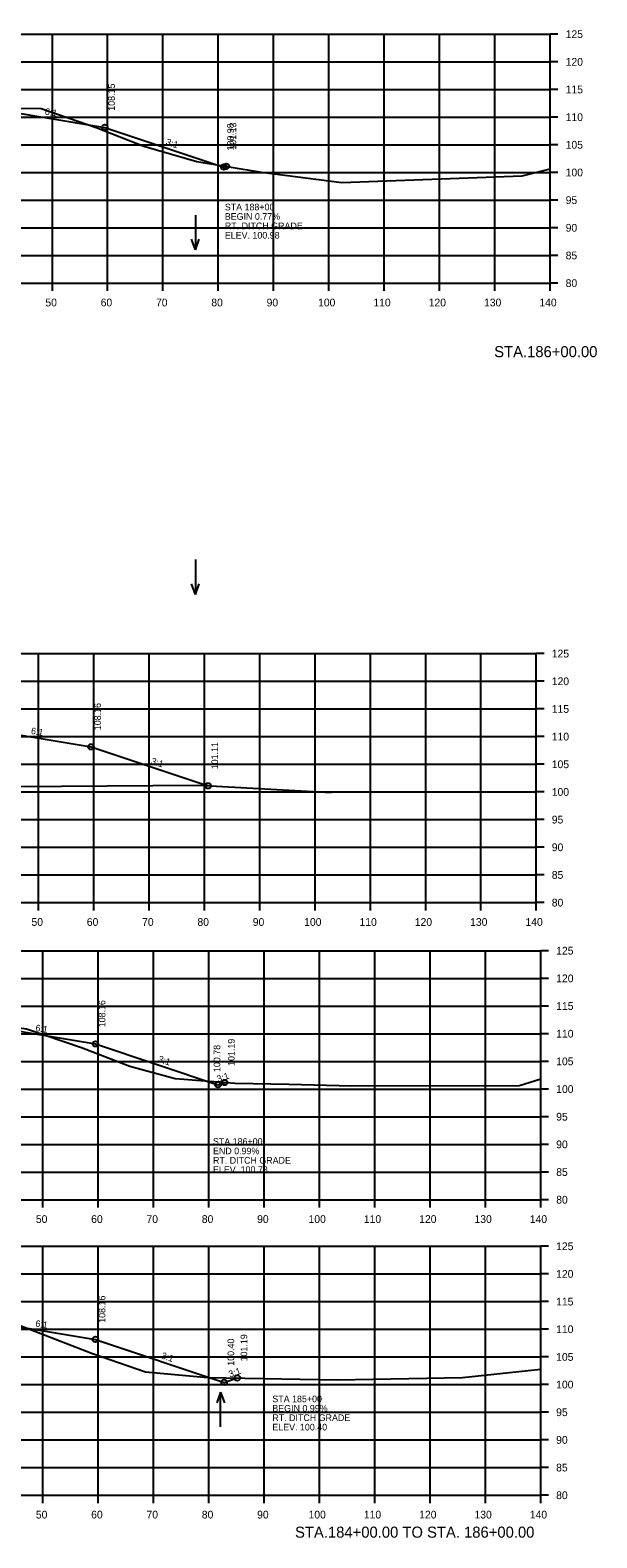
# Model space of a CAD drawing. Extents: x 1175611 to 1176402, y -433344 to -416213.
# Drawn here: x 1176174.7 to 1176277.1, y -426509 to -426236.5 of the extents above; entities that cross this region are included whole.
import ezdxf

# ---------------------------------------------------------------- set-up
doc = ezdxf.new("R2010")
doc.units = 0
doc.layers.add('R_No Plot', color=7, linetype='Continuous')

msp = doc.modelspace()

# ---------------------------------------------------------------- linework, layer by layer
at = {"layer": 'R_No Plot'}
for p, q in [((1175988.69, -426237.27), (1176268.69, -426237.27)), ((1176178.69, -426282.27), (1176178.69, -426237.27)), ((1176188.69, -426282.27), (1176188.69, -426237.27)), ((1176198.69, -426282.27), (1176198.69, -426237.27)), ((1176208.69, -426282.27), (1176208.69, -426237.27)), ((1176218.69, -426282.27), (1176218.69, -426237.27)), ((1176228.69, -426282.27), (1176228.69, -426237.27)), ((1176238.69, -426282.27), (1176238.69, -426237.27)), ((1176248.69, -426282.27), (1176248.69, -426237.27)), ((1176258.69, -426282.27), (1176258.69, -426237.27)), ((1176268.69, -426282.27), (1176268.69, -426237.27)), ((1176268.69, -426282.27), (1176268.69, -426237.27)), ((1176270.09, -426237.27), (1176268.69, -426237.27)), ((1175988.69, -426242.27), (1176268.69, -426242.27)), ((1176270.09, -426242.27), (1176268.69, -426242.27)), ((1175988.69, -426247.27), (1176268.69, -426247.27)), ((1176270.09, -426247.27), (1176268.69, -426247.27)), ((1175988.69, -426252.27), (1176268.69, -426252.27)), ((1176270.09, -426252.27), (1176268.69, -426252.27)), ((1175988.69, -426257.27), (1176268.69, -426257.27)), ((1176270.09, -426257.27), (1176268.69, -426257.27)), ((1175988.69, -426262.27), (1176268.69, -426262.27)), ((1176270.09, -426262.27), (1176268.69, -426262.27)), ((1175988.69, -426267.27), (1176268.69, -426267.27)), ((1176270.09, -426267.27), (1176268.69, -426267.27)), ((1175988.69, -426272.27), (1176268.69, -426272.27)), ((1176204.55, -426269.98), (1176204.55, -426276.27)), ((1176270.09, -426272.27), (1176268.69, -426272.27)), ((1176204.55, -426276.27), (1176203.85, -426274.34)), ((1176204.55, -426276.27), (1176205.25, -426274.34)), ((1175988.69, -426277.27), (1176268.69, -426277.27)), ((1176270.09, -426277.27), (1176268.69, -426277.27)), ((1175988.69, -426282.27), (1176268.69, -426282.27)), ((1175988.69, -426282.27), (1176268.69, -426282.27)), ((1176178.69, -426283.67), (1176178.69, -426282.27)), ((1176188.69, -426283.67), (1176188.69, -426282.27)), ((1176198.69, -426283.67), (1176198.69, -426282.27)), ((1176208.69, -426283.67), (1176208.69, -426282.27)), ((1176218.69, -426283.67), (1176218.69, -426282.27)), ((1176228.69, -426283.67), (1176228.69, -426282.27)), ((1176238.69, -426283.67), (1176238.69, -426282.27)), ((1176248.69, -426283.67), (1176248.69, -426282.27)), ((1176258.69, -426283.67), (1176258.69, -426282.27)), ((1176268.69, -426283.67), (1176268.69, -426282.27)), ((1176270.09, -426282.27), (1176268.69, -426282.27)), ((1176204.55, -426332.24), (1176204.55, -426338.52)), ((1176204.55, -426338.52), (1176203.85, -426336.6)), ((1176204.55, -426338.52), (1176205.25, -426336.6)), ((1175986.18, -426349.22), (1176266.18, -426349.22)), ((1176176.18, -426394.22), (1176176.18, -426349.22)), ((1176186.18, -426394.22), (1176186.18, -426349.22)), ((1176196.18, -426394.22), (1176196.18, -426349.22)), ((1176206.18, -426394.22), (1176206.18, -426349.22)), ((1176216.18, -426394.22), (1176216.18, -426349.22)), ((1176226.18, -426394.22), (1176226.18, -426349.22)), ((1176236.18, -426394.22), (1176236.18, -426349.22)), ((1176246.18, -426394.22), (1176246.18, -426349.22)), ((1176256.18, -426394.22), (1176256.18, -426349.22)), ((1176266.18, -426394.22), (1176266.18, -426349.22)), ((1176266.18, -426394.22), (1176266.18, -426349.22)), ((1176267.58, -426349.22), (1176266.18, -426349.22)), ((1175986.18, -426354.22), (1176266.18, -426354.22)), ((1176267.58, -426354.22), (1176266.18, -426354.22)), ((1175986.18, -426359.22), (1176266.18, -426359.22)), ((1176267.58, -426359.22), (1176266.18, -426359.22)), ((1175986.18, -426364.22), (1176266.18, -426364.22)), ((1176267.58, -426364.22), (1176266.18, -426364.22)), ((1175986.18, -426369.22), (1176266.18, -426369.22)), ((1176267.58, -426369.22), (1176266.18, -426369.22)), ((1175986.18, -426374.22), (1176266.18, -426374.22)), ((1176267.58, -426374.22), (1176266.18, -426374.22)), ((1175986.18, -426379.22), (1176266.18, -426379.22)), ((1176267.58, -426379.22), (1176266.18, -426379.22)), ((1175986.18, -426384.22), (1176266.18, -426384.22)), ((1176267.58, -426384.22), (1176266.18, -426384.22)), ((1175986.18, -426389.22), (1176266.18, -426389.22)), ((1176267.58, -426389.22), (1176266.18, -426389.22)), ((1175986.18, -426394.22), (1176266.18, -426394.22)), ((1175986.18, -426394.22), (1176266.18, -426394.22)), ((1176176.18, -426395.62), (1176176.18, -426394.22)), ((1176186.18, -426395.62), (1176186.18, -426394.22)), ((1176196.18, -426395.62), (1176196.18, -426394.22)), ((1176206.18, -426395.62), (1176206.18, -426394.22)), ((1176216.18, -426395.62), (1176216.18, -426394.22)), ((1176226.18, -426395.62), (1176226.18, -426394.22)), ((1176236.18, -426395.62), (1176236.18, -426394.22)), ((1176246.18, -426395.62), (1176246.18, -426394.22)), ((1176256.18, -426395.62), (1176256.18, -426394.22)), ((1176266.18, -426395.62), (1176266.18, -426394.22)), ((1176267.58, -426394.22), (1176266.18, -426394.22)), ((1175986.98, -426402.91), (1176266.98, -426402.91)), ((1176176.98, -426447.91), (1176176.98, -426402.91)), ((1176186.98, -426447.91), (1176186.98, -426402.91)), ((1176196.98, -426447.91), (1176196.98, -426402.91)), ((1176206.98, -426447.91), (1176206.98, -426402.91)), ((1176216.98, -426447.91), (1176216.98, -426402.91)), ((1176226.98, -426447.91), (1176226.98, -426402.91)), ((1176236.98, -426447.91), (1176236.98, -426402.91)), ((1176246.98, -426447.91), (1176246.98, -426402.91)), ((1176256.98, -426447.91), (1176256.98, -426402.91)), ((1176266.98, -426447.91), (1176266.98, -426402.91)), ((1176266.98, -426447.91), (1176266.98, -426402.91)), ((1176268.38, -426402.91), (1176266.98, -426402.91)), ((1175986.98, -426407.91), (1176266.98, -426407.91)), ((1176268.38, -426407.91), (1176266.98, -426407.91)), ((1175986.98, -426412.91), (1176266.98, -426412.91)), ((1176268.38, -426412.91), (1176266.98, -426412.91)), ((1175986.98, -426417.91), (1176266.98, -426417.91)), ((1176268.38, -426417.91), (1176266.98, -426417.91)), ((1175986.98, -426422.91), (1176266.98, -426422.91)), ((1176268.38, -426422.91), (1176266.98, -426422.91)), ((1175986.98, -426427.91), (1176266.98, -426427.91)), ((1176268.38, -426427.91), (1176266.98, -426427.91)), ((1175986.98, -426432.91), (1176266.98, -426432.91)), ((1176268.38, -426432.91), (1176266.98, -426432.91)), ((1175986.98, -426437.91), (1176266.98, -426437.91)), ((1176268.38, -426437.91), (1176266.98, -426437.91)), ((1175986.98, -426442.91), (1176266.98, -426442.91)), ((1176268.38, -426442.91), (1176266.98, -426442.91)), ((1175986.98, -426447.91), (1176266.98, -426447.91)), ((1175986.98, -426447.91), (1176266.98, -426447.91)), ((1176176.98, -426449.31), (1176176.98, -426447.91)), ((1176186.98, -426449.31), (1176186.98, -426447.91)), ((1176196.98, -426449.31), (1176196.98, -426447.91)), ((1176206.98, -426449.31), (1176206.98, -426447.91)), ((1176216.98, -426449.31), (1176216.98, -426447.91)), ((1176226.98, -426449.31), (1176226.98, -426447.91)), ((1176236.98, -426449.31), (1176236.98, -426447.91)), ((1176246.98, -426449.31), (1176246.98, -426447.91)), ((1176256.98, -426449.31), (1176256.98, -426447.91)), ((1176266.98, -426449.31), (1176266.98, -426447.91)), ((1176268.38, -426447.91), (1176266.98, -426447.91)), ((1175986.97, -426456.32), (1176266.97, -426456.32)), ((1176176.97, -426501.32), (1176176.97, -426456.32)), ((1176186.97, -426501.32), (1176186.97, -426456.32)), ((1176196.97, -426501.32), (1176196.97, -426456.32)), ((1176206.97, -426501.32), (1176206.97, -426456.32)), ((1176216.97, -426501.32), (1176216.97, -426456.32)), ((1176226.97, -426501.32), (1176226.97, -426456.32)), ((1176236.97, -426501.32), (1176236.97, -426456.32)), ((1176246.97, -426501.32), (1176246.97, -426456.32)), ((1176256.97, -426501.32), (1176256.97, -426456.32)), ((1176266.97, -426501.32), (1176266.97, -426456.32)), ((1176266.97, -426501.32), (1176266.97, -426456.32)), ((1176268.37, -426456.32), (1176266.97, -426456.32)), ((1175986.97, -426461.32), (1176266.97, -426461.32)), ((1176268.37, -426461.32), (1176266.97, -426461.32)), ((1175986.97, -426466.32), (1176266.97, -426466.32)), ((1176268.37, -426466.32), (1176266.97, -426466.32)), ((1175986.97, -426471.32), (1176266.97, -426471.32)), ((1176268.37, -426471.32), (1176266.97, -426471.32)), ((1175986.97, -426476.32), (1176266.97, -426476.32)), ((1176268.37, -426476.32), (1176266.97, -426476.32)), ((1175986.97, -426481.32), (1176266.97, -426481.32)), ((1176268.37, -426481.32), (1176266.97, -426481.32)), ((1176209.1, -426482.67), (1176208.4, -426484.6)), ((1176209.1, -426488.96), (1176209.1, -426482.67)), ((1176209.1, -426482.67), (1176209.8, -426484.6)), ((1175986.97, -426486.32), (1176266.97, -426486.32)), ((1176268.37, -426486.32), (1176266.97, -426486.32)), ((1175986.97, -426491.32), (1176266.97, -426491.32)), ((1176268.37, -426491.32), (1176266.97, -426491.32)), ((1175986.97, -426496.32), (1176266.97, -426496.32)), ((1176268.37, -426496.32), (1176266.97, -426496.32)), ((1175986.97, -426501.32), (1176266.97, -426501.32)), ((1175986.97, -426501.32), (1176266.97, -426501.32)), ((1176176.97, -426502.72), (1176176.97, -426501.32)), ((1176186.97, -426502.72), (1176186.97, -426501.32)), ((1176196.97, -426502.72), (1176196.97, -426501.32)), ((1176206.97, -426502.72), (1176206.97, -426501.32)), ((1176216.97, -426502.72), (1176216.97, -426501.32)), ((1176226.97, -426502.72), (1176226.97, -426501.32)), ((1176236.97, -426502.72), (1176236.97, -426501.32)), ((1176246.97, -426502.72), (1176246.97, -426501.32)), ((1176256.97, -426502.72), (1176256.97, -426501.32)), ((1176266.97, -426502.72), (1176266.97, -426501.32)), ((1176268.37, -426501.32), (1176266.97, -426501.32))]:
    msp.add_line(p, q, dxfattribs=at)
for points in [[(1176035.22, -426262.38), (1176063.92, -426262.88), (1176084.43, -426262.52), (1176096.07, -426261.83), (1176103.1, -426260.98), (1176109.94, -426258.32), (1176121.14, -426253.65), (1176129.95, -426250.48), (1176133.55, -426250.68), (1176141.9, -426250.35), (1176153.09, -426250.25), (1176164.74, -426250.41), (1176172.37, -426250.67), (1176176.66, -426250.7), (1176186.62, -426254.14), (1176195.21, -426257.51), (1176204.84, -426260.31), (1176216.53, -426262.2), (1176231.05, -426264.07), (1176263.62, -426262.9), (1176268.69, -426261.63)], [(1176043.97, -426262.53), (1176069.19, -426254.12), (1176082.92, -426251.84), (1176091.19, -426250.46), (1176097.19, -426250.22), (1176099.19, -426250.18), (1176128.69, -426249.59), (1176158.19, -426250.18), (1176160.19, -426250.22), (1176166.19, -426250.46), (1176174.46, -426251.84), (1176188.19, -426254.12), (1176209.69, -426261.29), (1176210.13, -426261.15)], [(1176038.8, -426375.35), (1176066.68, -426366.06), (1176080.41, -426363.77), (1176088.68, -426362.39), (1176094.68, -426362.15), (1176096.68, -426362.11), (1176126.18, -426361.52), (1176155.68, -426362.11), (1176157.68, -426362.15), (1176163.68, -426362.39), (1176171.95, -426363.77), (1176185.68, -426366.06), (1176206.85, -426373.12)], [(1176015.95, -426370.78), (1176042.8, -426375.58), (1176057.06, -426378.41), (1176071.06, -426378.88), (1176078.05, -426378.2), (1176110.04, -426374.77), (1176122.47, -426373.58), (1176205.09, -426373.02), (1176229.08, -426374.29)], [(1176000.25, -426428.13), (1176025.93, -426425.56), (1176038.37, -426427.23), (1176064.74, -426427.95), (1176087.16, -426427.71), (1176096.03, -426426.96), (1176103.51, -426424.96), (1176112.22, -426421.92), (1176125.37, -426417.25), (1176130.1, -426416.4), (1176138.31, -426416.17), (1176149.73, -426416), (1176161.31, -426416.19), (1176168.66, -426416.32), (1176174.04, -426417.02), (1176183.99, -426420.39), (1176192.69, -426423.79), (1176200.88, -426425.98), (1176211.74, -426426.84), (1176221.45, -426427), (1176232.85, -426427.34), (1176263.15, -426427.29), (1176266.98, -426426.07)], [(1176044.31, -426427.39), (1176044.43, -426427.43), (1176067.48, -426419.75), (1176081.2, -426417.46), (1176089.48, -426416.08), (1176095.48, -426415.84), (1176097.48, -426415.8), (1176126.98, -426415.21), (1176156.48, -426415.8), (1176158.48, -426415.84), (1176164.48, -426416.08), (1176172.75, -426417.46), (1176186.48, -426419.75), (1176208.63, -426427.13), (1176209.94, -426426.7)], [(1175988.02, -426482.05), (1175997.31, -426480.57), (1176047.38, -426479.92), (1176061.37, -426481.92), (1176087.59, -426481.23), (1176091.95, -426480.7), (1176102.89, -426478.06), (1176110.86, -426475.38), (1176117.9, -426472.61), (1176125.09, -426470.39), (1176129.32, -426469.72), (1176137.47, -426469.47), (1176148.86, -426469.33), (1176160.37, -426469.49), (1176167.78, -426469.59), (1176171.78, -426470.2), (1176185.95, -426475.71), (1176195.55, -426479.02), (1176206.79, -426480.04), (1176230.17, -426480.45), (1176252.81, -426480.01), (1176266.97, -426478.55)], [(1176047.18, -426479.92), (1176067.47, -426473.16), (1176081.2, -426470.87), (1176089.47, -426469.49), (1176095.47, -426469.25), (1176097.47, -426469.21), (1176126.97, -426468.62), (1176156.47, -426469.21), (1176158.47, -426469.25), (1176164.47, -426469.49), (1176172.74, -426470.87), (1176186.47, -426473.16), (1176209.76, -426480.92), (1176212.12, -426480.13)]]:
    msp.add_lwpolyline(points, dxfattribs=at)
for centre in [(1176188.19, -426254.12), (1176209.69, -426261.29), (1176210.13, -426261.15), (1176185.68, -426366.06), (1176206.85, -426373.12), (1176186.48, -426419.75), (1176208.63, -426427.13), (1176209.85, -426426.73), (1176186.47, -426473.16), (1176209.76, -426480.92), (1176212.12, -426480.13)]:
    msp.add_circle(centre, 0.5, dxfattribs=at)

# ---------------------------------------------------------------- texts
for s, height, p in [('125', 1.4, (1176271.49, -426237.97)), ('120', 1.4, (1176271.49, -426242.97)), ('115', 1.4, (1176271.49, -426247.97)), ('110', 1.4, (1176271.49, -426252.97)), ('105', 1.4, (1176271.49, -426257.97)), ('100', 1.4, (1176271.49, -426262.97)), ('95', 1.4, (1176271.49, -426267.97)), ('STA 188+00', 1.2, (1176209.87, -426269.12)), ('BEGIN 0.77%', 1.2, (1176209.87, -426270.82)), ('RT. DITCH GRADE', 1.2, (1176209.87, -426272.52)), ('90', 1.4, (1176271.49, -426272.97)), ('ELEV. 100.98', 1.2, (1176209.87, -426274.22)), ('85', 1.4, (1176271.49, -426277.97)), ('80', 1.4, (1176271.49, -426282.97)), ('50', 1.4, (1176177.43, -426286.47)), ('60', 1.4, (1176187.43, -426286.47)), ('70', 1.4, (1176197.43, -426286.47)), ('80', 1.4, (1176207.43, -426286.47)), ('90', 1.4, (1176217.43, -426286.47)), ('100', 1.4, (1176226.73, -426286.47)), ('110', 1.4, (1176236.73, -426286.47)), ('120', 1.4, (1176246.73, -426286.47)), ('130', 1.4, (1176256.73, -426286.47)), ('140', 1.4, (1176266.73, -426286.47)), ('STA.186+00.00 ', 2, (1176258.57, -426295.65)), ('125', 1.4, (1176268.98, -426349.92)), ('120', 1.4, (1176268.98, -426354.92)), ('115', 1.4, (1176268.98, -426359.92)), ('110', 1.4, (1176268.98, -426364.92)), ('105', 1.4, (1176268.98, -426369.92)), ('100', 1.4, (1176268.98, -426374.92)), ('95', 1.4, (1176268.98, -426379.92)), ('90', 1.4, (1176268.98, -426384.92)), ('85', 1.4, (1176268.98, -426389.92)), ('80', 1.4, (1176268.98, -426394.92)), ('50', 1.4, (1176174.92, -426398.42)), ('60', 1.4, (1176184.92, -426398.42)), ('70', 1.4, (1176194.92, -426398.42)), ('80', 1.4, (1176204.92, -426398.42)), ('90', 1.4, (1176214.92, -426398.42)), ('100', 1.4, (1176224.22, -426398.42)), ('110', 1.4, (1176234.22, -426398.42)), ('120', 1.4, (1176244.22, -426398.42)), ('130', 1.4, (1176254.22, -426398.42)), ('140', 1.4, (1176264.22, -426398.42)), ('125', 1.4, (1176269.78, -426403.61)), ('120', 1.4, (1176269.78, -426408.61)), ('115', 1.4, (1176269.78, -426413.61)), ('110', 1.4, (1176269.78, -426418.61)), ('105', 1.4, (1176269.78, -426423.61)), ('100', 1.4, (1176269.78, -426428.61)), ('95', 1.4, (1176269.78, -426433.61)), ('STA 186+00', 1.2, (1176207.73, -426437.99)), ('END 0.99%', 1.2, (1176207.73, -426439.69)), ('90', 1.4, (1176269.78, -426438.61)), ('RT. DITCH GRADE', 1.2, (1176207.73, -426441.39)), ('ELEV. 100.78', 1.2, (1176207.73, -426443.09)), ('85', 1.4, (1176269.78, -426443.61)), ('80', 1.4, (1176269.78, -426448.61)), ('50', 1.4, (1176175.71, -426452.11)), ('60', 1.4, (1176185.71, -426452.11)), ('70', 1.4, (1176195.71, -426452.11)), ('80', 1.4, (1176205.71, -426452.11)), ('90', 1.4, (1176215.71, -426452.11)), ('100', 1.4, (1176225.01, -426452.11)), ('110', 1.4, (1176235.01, -426452.11)), ('120', 1.4, (1176245.01, -426452.11)), ('130', 1.4, (1176255.01, -426452.11)), ('140', 1.4, (1176265.01, -426452.11)), ('125', 1.4, (1176269.77, -426457.02)), ('120', 1.4, (1176269.77, -426462.02)), ('115', 1.4, (1176269.77, -426467.02)), ('110', 1.4, (1176269.77, -426472.02)), ('105', 1.4, (1176269.77, -426477.02)), ('100', 1.4, (1176269.77, -426482.02)), ('STA 185+00', 1.2, (1176218.46, -426484.51)), ('BEGIN 0.99%', 1.2, (1176218.46, -426486.21)), ('RT. DITCH GRADE', 1.2, (1176218.46, -426487.91)), ('95', 1.4, (1176269.77, -426487.02)), ('ELEV. 100.40', 1.2, (1176218.46, -426489.61)), ('90', 1.4, (1176269.77, -426492.02)), ('85', 1.4, (1176269.77, -426497.02)), ('80', 1.4, (1176269.77, -426502.02)), ('50', 1.4, (1176175.71, -426505.52)), ('60', 1.4, (1176185.71, -426505.52)), ('70', 1.4, (1176195.71, -426505.52)), ('80', 1.4, (1176205.71, -426505.52)), ('90', 1.4, (1176215.71, -426505.52)), ('100', 1.4, (1176225.01, -426505.52)), ('110', 1.4, (1176235.01, -426505.52)), ('120', 1.4, (1176245.01, -426505.52)), ('130', 1.4, (1176255.01, -426505.52)), ('140', 1.4, (1176265.01, -426505.52)), ('STA.184+00.00 TO STA. 186+00.00', 2, (1176222.57, -426508.99))]:
    msp.add_text(s, height=height, dxfattribs=at).set_placement(p)
for s, rotation, p in [('108.15', 90, (1176189.99, -426251.12)), ('6:1', 350.5377, (1176177.27, -426251.8)), ('101.13', 90, (1176211.93, -426258.15)), ('100.98', 90, (1176211.49, -426258.29)), ('3:1', 341.5651, (1176199.1, -426257.23)), ('108.16', 90, (1176187.48, -426363.06)), ('6:1', 350.5377, (1176174.76, -426363.73)), ('101.11', 90, (1176208.65, -426370.12)), ('3:1', 341.5651, (1176196.42, -426369.11)), ('108.16', 90, (1176188.28, -426416.75)), ('6:1', 350.5377, (1176175.56, -426417.42)), ('101.19', 90, (1176211.65, -426423.73)), ('3:1', 341.5651, (1176197.71, -426422.97)), ('100.78', 90, (1176209.04, -426424.84)), ('3:1', 18.4349, (1176208.64, -426426.7)), ('108.16', 90, (1176188.27, -426470.16)), ('6:1', 350.5377, (1176175.55, -426470.83)), ('100.40', 90, (1176211.56, -426477.92)), ('101.19', 90, (1176213.92, -426477.13)), ('3:1', 341.5651, (1176198.27, -426476.56)), ('3:1', 18.4349, (1176210.78, -426480.05))]:
    msp.add_text(s, height=1.2, rotation=rotation, dxfattribs=at).set_placement(p)

doc.saveas('drawing.dxf')
